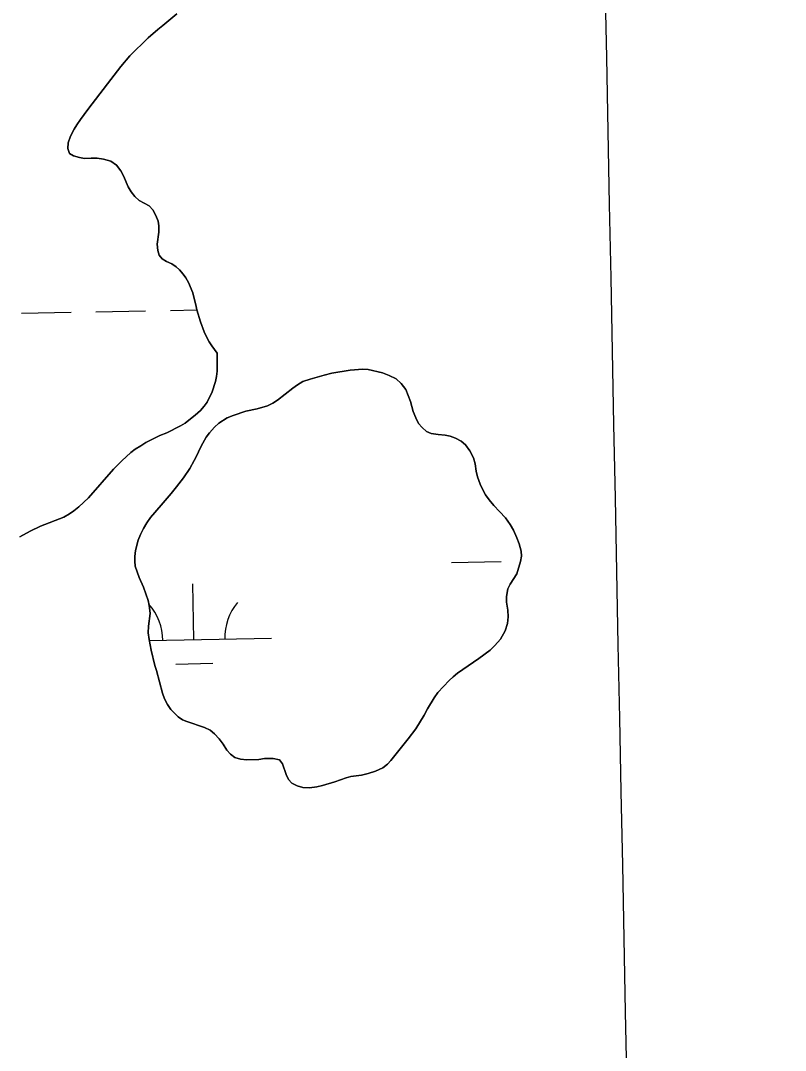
# Model space of a CAD drawing. Extents: x 3989314 to 4027622, y 243956 to 270014.
# Drawn here: x 4003760 to 4004253, y 254788 to 255452 of the extents above; entities that cross this region are included whole.
import ezdxf

# ---------------------------------------------------------------- set-up
doc = ezdxf.new("R2010")
doc.units = 0
for name, color, linetype in [('V-GRID-MAJR', 7, 'Continuous'), ('V-RIVR-EDGE', 7, 'Continuous'), ('V-WETL-SWMP', 7, 'Continuous')]:
    doc.layers.add(name, color=color, linetype=linetype)

msp = doc.modelspace()

# ---------------------------------------------------------------- linework, layer by layer
at = {"layer": 'V-GRID-MAJR'}
msp.add_spline([(4004252.85, 249607.96), (4004133.03, 255664.57), (4004013.15, 261724.27), (4003893.27, 267783.96), (4003893.21, 267787.05)], degree=3, dxfattribs=at)
at = {"layer": 'V-RIVR-EDGE'}
for points in [[(4003886.74, 255237.48), (4003883.28, 255242.11), (4003881.6, 255244.7), (4003880.04, 255247.55), (4003878.36, 255251.31), (4003876.03, 255257.66), (4003873.58, 255265.43), (4003872.93, 255268.67), (4003871.77, 255272.68), (4003870.99, 255276.44), (4003868.28, 255283.05), (4003866.47, 255286.03), (4003864.66, 255288.49), (4003862.46, 255291.08), (4003860.26, 255293.16), (4003857.41, 255295.1), (4003854.04, 255296.53), (4003851.32, 255298.21), (4003849.25, 255300.55), (4003848.35, 255303.66), (4003847.96, 255307.67), (4003849.13, 255315.44), (4003849.14, 255319.59), (4003848.62, 255322.57), (4003847.2, 255326.19), (4003845.26, 255329.95), (4003842.8, 255332.54), (4003836.46, 255335.91), (4003833.61, 255338.51), (4003831.28, 255341.36), (4003829.34, 255344.73), (4003826.36, 255351.73), (4003824.68, 255355.09), (4003821.83, 255358.72), (4003818.08, 255361.18), (4003813.42, 255362.48), (4003809.4, 255363.26), (4003805.52, 255363.27), (4003801.11, 255363.01), (4003797.88, 255363.66), (4003794.12, 255364.7), (4003791.53, 255366.26), (4003790.37, 255369.36), (4003790.63, 255372.99), (4003792.19, 255377.26), (4003794.52, 255381.8), (4003796.34, 255384.64), (4003798.67, 255388.14), (4003803.34, 255394.48), (4003815.91, 255411.05), (4003824.6, 255422.18), (4003830.43, 255429.17), (4003842.23, 255440.69), (4003848.45, 255446.13), (4003851.69, 255448.59), (4003860.63, 255456.22)], [(4003759.41, 255119.02), (4003766.1, 255122.69), (4003772.92, 255126), (4003787.83, 255131.83), (4003791.57, 255133.86), (4003794.4, 255135.76), (4003797.5, 255138.31), (4003803.69, 255144.3), (4003819.97, 255162.78), (4003825.14, 255168.13), (4003831.07, 255173.35), (4003833.91, 255175.64), (4003837.51, 255177.8), (4003840.73, 255179.96), (4003849.74, 255184.39), (4003854.23, 255186.15), (4003862.98, 255190.58), (4003865.95, 255192.36), (4003869.43, 255195.03), (4003872.52, 255197.45), (4003875.87, 255200.5), (4003878.33, 255203.3), (4003880.14, 255205.86), (4003883.39, 255212.51), (4003885.62, 255219.29), (4003886.28, 255222.49), (4003886.68, 255225.82), (4003886.74, 255237.48)], [(4004018.69, 255189.63), (4004016.52, 255192.08), (4004014.62, 255195.81), (4004012.98, 255199.92), (4004011.23, 255206.22), (4004008.21, 255214.05), (4004005.28, 255217.92), (4004002.1, 255220.89), (4003997.5, 255223.1), (4003993.15, 255224.67), (4003983.93, 255226.91), (4003980.6, 255227.06), (4003972.39, 255226.47), (4003960.46, 255224.63), (4003955.58, 255223.38), (4003946.59, 255220.74), (4003941.83, 255219.11), (4003938.36, 255217.08), (4003935.4, 255214.92), (4003925.6, 255207.17), (4003922.51, 255205.13), (4003919.04, 255203.49), (4003912.49, 255201.61), (4003905.17, 255199.99), (4003896.95, 255197.35), (4003893.09, 255195.71), (4003887.81, 255192.42), (4003884.98, 255189.74), (4003881.75, 255186.04), (4003879.68, 255183.24), (4003877.35, 255179.41), (4003875.66, 255176.21), (4003873.58, 255171.48), (4003871.89, 255168.16), (4003869.03, 255163.18), (4003865.02, 255157.18), (4003860.49, 255151.19), (4003857.01, 255146.98), (4003850.68, 255139.46), (4003843.7, 255131.55), (4003841.37, 255128.11), (4003839.17, 255124.41), (4003837.22, 255120.57), (4003835.66, 255116.99), (4003834.08, 255110.34), (4003833.66, 255106.37), (4003833.64, 255103.29), (4003833.88, 255100.08)], [(4003833.88, 255100.08), (4003836.39, 255092.76), (4003839.17, 255086.59), (4003842.19, 255078.11), (4003842.81, 255074.9), (4003843.42, 255069.64), (4003842.34, 255061.57), (4003842.31, 255057.21), (4003842.8, 255052.85), (4003844.16, 255045.92), (4003846.53, 255036.16), (4003847.67, 255032.82), (4003851.54, 255018.18), (4003852.8, 255014.58), (4003854.57, 255010.98), (4003856.73, 255007.76), (4003861.44, 255002.99), (4003864.25, 255001.17), (4003867.06, 255000), (4003878.45, 254996.21), (4003882.15, 254994.39), (4003884.96, 254992.06), (4003888.01, 254988.84), (4003890.43, 254985.36), (4003892.84, 254981.5), (4003895.25, 254978.92), (4003898.06, 254976.72), (4003901.64, 254975.67), (4003905.87, 254975.26), (4003913.57, 254975.59), (4003917.16, 254976.08), (4003922.67, 254976.18), (4003926.89, 254975.25), (4003928.67, 254972.68), (4003931.06, 254965.86), (4003932.58, 254962.52), (4003934.87, 254960.33), (4003938.2, 254958.51), (4003941.78, 254957.46), (4003946.26, 254957.18), (4003950.88, 254957.79), (4003954.61, 254958.79), (4003962.57, 254961.17), (4003969.77, 254963.69), (4003972.85, 254964.56), (4003979.78, 254965.42), (4003984.01, 254966.41), (4003988.77, 254968.05), (4003993.4, 254970.2), (4003996.36, 254972.48), (4003998.55, 254974.9), (4004009.8, 254988.93), (4004014.71, 254995.31), (4004020.02, 255003.99), (4004022.23, 255008.21), (4004026.51, 255015.23), (4004028.84, 255018.68), (4004036.07, 255026.45), (4004038.78, 255028.87), (4004041.61, 255031.16), (4004055.39, 255040.55), (4004062.61, 255046.02), (4004065.58, 255048.95), (4004069.19, 255053.02), (4004072.18, 255058.39), (4004073.87, 255063.12), (4004074.29, 255067.48), (4004074.06, 255071.84), (4004073.2, 255076.84), (4004073.22, 255080.56), (4004073.89, 255085.43), (4004075.58, 255088.62), (4004079.85, 255095.26), (4004082.21, 255103.07), (4004082.75, 255106.65), (4004082.51, 255109.86), (4004081.39, 255114.48), (4004079.88, 255118.46), (4004077.6, 255123.35), (4004075.45, 255126.95), (4004072.4, 255131.2), (4004068.58, 255135.46), (4004064.89, 255139.2), (4004061.96, 255142.81), (4004059.68, 255146.03), (4004058.03, 255148.99), (4004056.13, 255153.1), (4004054.5, 255157.73), (4004053.62, 255161.45), (4004053.01, 255166.07), (4004051.76, 255169.93), (4004049.48, 255174.56), (4004046.69, 255178.29), (4004044.01, 255180.62), (4004040.3, 255182.69), (4004036.72, 255184), (4004033.65, 255184.53), (4004029.17, 255184.95), (4004024.56, 255185.74), (4004021.49, 255186.92), (4004018.69, 255189.63)]]:
    msp.add_lwpolyline(points, dxfattribs=at)
at = {"layer": 'V-WETL-SWMP'}
for p, q in [((4003760.59, 255263.15), (4003792.58, 255263.78)), ((4003808.58, 255264.1), (4003840.57, 255264.74)), ((4003856.57, 255265.06), (4003873.59, 255265.4)), ((4004037.75, 255102.46), (4004069.74, 255103.1)), ((4003871.65, 255052.71), (4003870.93, 255088.71)), ((4003842.94, 255052.14), (4003921.64, 255053.71)), ((4003859.96, 255037.05), (4003883.95, 255037.52))]:
    msp.add_line(p, q, dxfattribs=at)
for points in [[(4003860.63, 255456.22), (4003851.69, 255448.59), (4003848.45, 255446.13), (4003842.23, 255440.7), (4003830.43, 255429.18), (4003824.6, 255422.18), (4003815.91, 255411.05), (4003803.34, 255394.48), (4003798.67, 255388.14), (4003796.34, 255384.64), (4003794.52, 255381.8), (4003792.19, 255377.26), (4003790.63, 255372.99), (4003790.37, 255369.36), (4003791.53, 255366.26), (4003794.12, 255364.7), (4003797.88, 255363.66), (4003801.11, 255363.01), (4003805.52, 255363.27), (4003809.4, 255363.26), (4003813.42, 255362.48), (4003818.08, 255361.18), (4003821.83, 255358.72), (4003824.68, 255355.09), (4003826.36, 255351.72), (4003829.34, 255344.73), (4003831.28, 255341.36), (4003833.61, 255338.51), (4003836.45, 255335.92), (4003842.8, 255332.54), (4003845.26, 255329.95), (4003847.2, 255326.19), (4003848.62, 255322.57), (4003849.14, 255319.59), (4003849.13, 255315.44), (4003847.96, 255307.67), (4003848.35, 255303.66), (4003849.25, 255300.55), (4003851.32, 255298.21), (4003854.04, 255296.53), (4003857.41, 255295.1), (4003860.26, 255293.16), (4003862.46, 255291.08), (4003864.66, 255288.49), (4003866.47, 255286.03), (4003868.28, 255283.05), (4003871, 255276.44), (4003871.77, 255272.68), (4003872.93, 255268.67), (4003873.58, 255265.43), (4003876.03, 255257.66), (4003878.36, 255251.31), (4003880.04, 255247.55), (4003881.59, 255244.7), (4003883.28, 255242.11), (4003886.74, 255237.48)], [(4003886.74, 255237.48), (4003886.68, 255225.82), (4003886.28, 255222.49), (4003885.62, 255219.29), (4003883.39, 255212.51), (4003880.14, 255205.86), (4003878.33, 255203.3), (4003875.87, 255200.5), (4003872.52, 255197.44), (4003869.43, 255195.03), (4003865.95, 255192.36), (4003862.98, 255190.58), (4003854.23, 255186.15), (4003849.73, 255184.39), (4003840.73, 255179.96), (4003837.51, 255177.8), (4003833.9, 255175.64), (4003831.07, 255173.35), (4003825.14, 255168.13), (4003819.97, 255162.78), (4003803.69, 255144.3), (4003797.5, 255138.31), (4003794.4, 255135.76), (4003791.57, 255133.86), (4003787.83, 255131.83), (4003772.92, 255126.01), (4003766.1, 255122.69), (4003759.41, 255119.02)], [(4003833.88, 255100.08), (4003833.64, 255103.29), (4003833.66, 255106.37), (4003834.07, 255110.34), (4003835.66, 255116.99), (4003837.22, 255120.57), (4003839.17, 255124.41), (4003841.37, 255128.11), (4003843.7, 255131.55), (4003850.68, 255139.46), (4003857.01, 255146.98), (4003860.5, 255151.19), (4003865.02, 255157.18), (4003869.04, 255163.18), (4003871.89, 255168.16), (4003873.58, 255171.48), (4003875.66, 255176.21), (4003877.35, 255179.41), (4003879.68, 255183.24), (4003881.75, 255186.04), (4003884.98, 255189.74), (4003887.81, 255192.41), (4003893.09, 255195.71), (4003896.95, 255197.35), (4003905.17, 255199.99), (4003912.49, 255201.61), (4003919.04, 255203.49), (4003922.51, 255205.13), (4003925.6, 255207.16), (4003935.4, 255214.92), (4003938.36, 255217.08), (4003941.83, 255219.11), (4003946.59, 255220.74), (4003955.58, 255223.38), (4003960.46, 255224.62), (4003972.39, 255226.47), (4003980.6, 255227.06), (4003983.93, 255226.91), (4003993.15, 255224.67), (4003997.5, 255223.1), (4004002.1, 255220.89), (4004005.28, 255217.92), (4004008.21, 255214.05), (4004011.23, 255206.22), (4004012.98, 255199.92), (4004014.62, 255195.81), (4004016.52, 255192.08), (4004018.69, 255189.63), (4004021.49, 255186.92), (4004024.56, 255185.74), (4004029.17, 255184.95), (4004033.65, 255184.53), (4004036.72, 255184), (4004040.3, 255182.69), (4004044.01, 255180.62), (4004046.69, 255178.29), (4004049.48, 255174.56), (4004051.76, 255169.93), (4004053.01, 255166.07), (4004053.62, 255161.45), (4004054.5, 255157.73), (4004056.13, 255153.1), (4004058.03, 255148.99), (4004059.68, 255146.03), (4004061.96, 255142.81), (4004064.89, 255139.2), (4004068.58, 255135.46), (4004072.4, 255131.2), (4004075.45, 255126.95), (4004077.6, 255123.35), (4004079.88, 255118.46), (4004081.39, 255114.48), (4004082.51, 255109.86), (4004082.75, 255106.65), (4004082.21, 255103.06), (4004079.85, 255095.26), (4004075.58, 255088.62), (4004073.89, 255085.43), (4004073.22, 255080.56), (4004073.2, 255076.84), (4004074.06, 255071.84), (4004074.29, 255067.48), (4004073.87, 255063.12), (4004072.18, 255058.39), (4004069.19, 255053.02), (4004065.58, 255048.95), (4004062.61, 255046.02), (4004055.39, 255040.55), (4004041.61, 255031.16), (4004038.78, 255028.87), (4004036.07, 255026.45), (4004028.84, 255018.68), (4004026.51, 255015.23), (4004022.23, 255008.21), (4004020.03, 255003.99), (4004014.71, 254995.31), (4004009.8, 254988.93), (4003998.55, 254974.91), (4003996.36, 254972.49), (4003993.4, 254970.2), (4003988.77, 254968.05)], [(4003988.77, 254968.05), (4003984.01, 254966.41), (4003979.77, 254965.42), (4003972.85, 254964.56), (4003969.77, 254963.69), (4003962.57, 254961.17), (4003954.6, 254958.79), (4003950.88, 254957.79), (4003946.26, 254957.18), (4003941.78, 254957.46), (4003938.2, 254958.51), (4003934.87, 254960.33), (4003932.58, 254962.52), (4003931.06, 254965.86), (4003928.67, 254972.67), (4003926.9, 254975.25), (4003922.67, 254976.18), (4003917.16, 254976.08), (4003913.56, 254975.59), (4003905.87, 254975.26), (4003901.64, 254975.67), (4003898.06, 254976.72), (4003895.25, 254978.92), (4003892.84, 254981.5), (4003890.43, 254985.36), (4003888.01, 254988.84), (4003884.96, 254992.06), (4003882.15, 254994.39), (4003878.45, 254996.21), (4003867.06, 255000), (4003864.25, 255001.17), (4003861.44, 255002.99), (4003856.73, 255007.76), (4003854.57, 255010.98), (4003852.8, 255014.58), (4003851.54, 255018.18), (4003847.67, 255032.82), (4003846.53, 255036.16), (4003844.16, 255045.92), (4003842.8, 255052.85), (4003842.31, 255057.21), (4003842.34, 255061.57), (4003843.42, 255069.64), (4003842.81, 255074.9), (4003842.19, 255078.11), (4003839.17, 255086.59), (4003836.39, 255092.76), (4003833.88, 255100.08)]]:
    msp.add_lwpolyline(points, dxfattribs=at)
for centre, start, end in [((4003816.4, 255052.09), 0.36988, 41.79077), ((4003926.87, 255054.29), 140.36987, 181.91353)]:
    msp.add_arc(centre, 35.25, start, end, dxfattribs=at)

doc.saveas('drawing.dxf')
